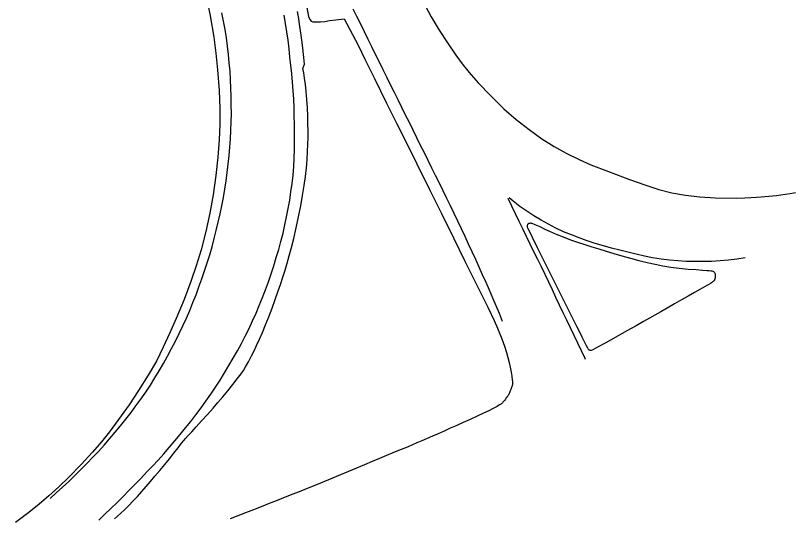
# Model space of a CAD drawing. Extents: x 1948091 to 1975253, y 787267 to 823306.
# Drawn here: x 1964453.7 to 1964684.3, y 804677 to 804825.6 of the extents above; entities that cross this region are included whole.
import ezdxf

# ---------------------------------------------------------------- set-up
doc = ezdxf.new("R2010")
doc.units = 0
doc.layers.add('RD_EX_Pavement_Markings', color=7, linetype='Continuous')
doc.layers.add('RD_EX_Road', color=7, linetype='Continuous')

msp = doc.modelspace()

# ---------------------------------------------------------------- linework, layer by layer
at = {"layer": 'RD_EX_Pavement_Markings'}
for points in [[(1964463.85, 804682.63), (1964465.71, 804684.29), (1964467.57, 804685.97), (1964469.37, 804687.7), (1964471.18, 804689.42), (1964472.95, 804691.18), (1964474.72, 804692.95), (1964476.45, 804694.75), (1964478.17, 804696.56), (1964479.84, 804698.42), (1964481.48, 804700.3), (1964483.09, 804702.22), (1964484.69, 804704.13), (1964486.25, 804706.08), (1964487.81, 804708.04), (1964489.28, 804710.05), (1964490.76, 804712.06), (1964492.17, 804714.12), (1964493.55, 804716.21), (1964494.88, 804718.32), (1964496.18, 804720.46), (1964497.43, 804722.62), (1964498.64, 804724.8), (1964499.81, 804727.01), (1964500.97, 804729.22), (1964502.08, 804731.46), (1964503.18, 804733.71), (1964504.18, 804735.99), (1964505.18, 804738.28), (1964506.11, 804740.6), (1964507.04, 804742.93), (1964507.9, 804745.27), (1964508.74, 804747.62), (1964509.54, 804749.99), (1964510.31, 804752.37), (1964511.08, 804754.75), (1964511.77, 804757.15), (1964512.45, 804759.55), (1964513.04, 804761.98), (1964513.64, 804764.4), (1964514.18, 804766.84), (1964514.7, 804769.29), (1964515.17, 804771.74), (1964515.56, 804774.21), (1964515.94, 804776.68), (1964516.26, 804779.15), (1964516.55, 804781.63), (1964516.8, 804784.12), (1964517.01, 804786.61), (1964517.2, 804789.1), (1964517.32, 804791.59), (1964517.43, 804794.09), (1964517.49, 804796.58), (1964517.46, 804799.08), (1964517.43, 804801.58), (1964517.35, 804804.07), (1964517.25, 804806.57), (1964517.1, 804809.06), (1964516.86, 804811.55), (1964516.61, 804814.03), (1964516.33, 804816.51), (1964516.02, 804818.99), (1964515.63, 804821.46), (1964515.21, 804823.92), (1964514.71, 804826.37)], [(1964597.75, 804735.06), (1964596.78, 804737.36), (1964595.81, 804739.67), (1964594.84, 804741.97), (1964593.84, 804744.26), (1964592.83, 804746.55), (1964591.82, 804748.83), (1964590.8, 804751.11), (1964589.78, 804753.39), (1964588.72, 804755.66), (1964587.67, 804757.92), (1964586.61, 804760.18), (1964585.54, 804762.45), (1964584.48, 804764.71), (1964583.41, 804766.97), (1964582.33, 804769.22), (1964581.23, 804771.46), (1964580.12, 804773.71), (1964579.02, 804775.95), (1964577.91, 804778.19), (1964576.8, 804780.43), (1964575.69, 804782.67), (1964574.59, 804784.91), (1964573.48, 804787.15), (1964572.37, 804789.39), (1964571.26, 804791.63), (1964570.15, 804793.87), (1964569.05, 804796.11), (1964567.94, 804798.35), (1964566.83, 804800.59), (1964565.72, 804802.83), (1964564.61, 804805.07), (1964563.5, 804807.31), (1964562.39, 804809.55), (1964561.28, 804811.79), (1964560.17, 804814.03), (1964559.06, 804816.27), (1964557.95, 804818.51), (1964556.85, 804820.75), (1964555.75, 804823), (1964554.65, 804825.24), (1964553.55, 804827.49)], [(1964478.3, 804676.21), (1964480.09, 804677.95), (1964481.88, 804679.7), (1964483.67, 804681.44), (1964485.46, 804683.19), (1964487.2, 804684.98), (1964488.94, 804686.78), (1964490.68, 804688.57), (1964492.41, 804690.38), (1964494.14, 804692.18), (1964495.83, 804694.02), (1964497.52, 804695.86), (1964499.14, 804697.75), (1964500.76, 804699.66), (1964502.36, 804701.58), (1964503.94, 804703.51), (1964505.52, 804705.45), (1964507.03, 804707.44), (1964508.54, 804709.44), (1964509.99, 804711.47), (1964511.43, 804713.51), (1964512.8, 804715.6), (1964514.15, 804717.7), (1964515.47, 804719.82), (1964516.78, 804721.95), (1964518.03, 804724.12), (1964519.27, 804726.29), (1964520.46, 804728.49), (1964521.61, 804730.7), (1964522.73, 804732.94), (1964523.77, 804735.21), (1964524.8, 804737.49), (1964525.76, 804739.79), (1964526.71, 804742.11), (1964527.64, 804744.43), (1964528.47, 804746.78), (1964529.31, 804749.14), (1964530.06, 804751.52), (1964530.78, 804753.92), (1964531.49, 804756.31), (1964532.15, 804758.72), (1964532.79, 804761.14), (1964533.31, 804763.58), (1964533.84, 804766.02), (1964534.3, 804768.48), (1964534.75, 804770.94), (1964535.13, 804773.41), (1964535.48, 804775.88), (1964535.73, 804778.37), (1964535.95, 804780.86), (1964536.07, 804783.35), (1964536.19, 804785.85), (1964536.19, 804788.35), (1964536.17, 804790.85), (1964536.14, 804793.35), (1964536.11, 804795.85), (1964536.07, 804798.34), (1964535.93, 804800.84), (1964535.78, 804803.33), (1964535.58, 804805.82), (1964535.35, 804808.31), (1964535.12, 804810.8), (1964534.83, 804813.28), (1964534.55, 804815.76), (1964534.26, 804818.24), (1964533.88, 804820.71), (1964533.48, 804823.18), (1964533.07, 804825.64)], [(1964599.27, 804771.49), (1964600.37, 804769.24), (1964601.46, 804766.99), (1964602.55, 804764.74), (1964603.65, 804762.5), (1964604.74, 804760.25), (1964605.83, 804758), (1964606.92, 804755.75), (1964608.02, 804753.5), (1964609.11, 804751.26), (1964610.2, 804749.01), (1964611.28, 804746.75), (1964612.35, 804744.5), (1964613.42, 804742.24), (1964614.5, 804739.98), (1964615.57, 804737.73), (1964616.65, 804735.47), (1964617.72, 804733.21), (1964618.79, 804730.96), (1964619.87, 804728.7), (1964620.94, 804726.44), (1964622.01, 804724.19), (1964622.18, 804723.84)], [(1964669.49, 804753.88), (1964667.02, 804753.48), (1964664.54, 804753.18), (1964662.05, 804752.98), (1964659.55, 804752.82), (1964657.05, 804752.75), (1964654.55, 804752.75), (1964652.05, 804752.81), (1964649.56, 804752.98), (1964647.07, 804753.21), (1964644.59, 804753.5), (1964642.12, 804753.88), (1964639.67, 804754.4), (1964637.23, 804754.95), (1964634.81, 804755.55), (1964632.38, 804756.15), (1964629.95, 804756.75), (1964627.54, 804757.41), (1964625.15, 804758.14), (1964622.78, 804758.92), (1964620.42, 804759.74), (1964618.08, 804760.63), (1964615.78, 804761.6), (1964613.51, 804762.65), (1964611.29, 804763.8), (1964609.11, 804765.02), (1964606.97, 804766.32), (1964604.87, 804767.67), (1964602.8, 804769.08), (1964600.85, 804770.64), (1964599.67, 804771.62)]]:
    msp.add_lwpolyline(points, dxfattribs=at)
at = {"layer": 'RD_EX_Road'}
for points in [[(1964510.23, 804830.47), (1964511.26, 804825.45), (1964512.31, 804819.15), (1964512.93, 804814.44), (1964513.43, 804809.47), (1964513.87, 804803.43), (1964514.06, 804798.06), (1964514.1, 804793.32), (1964513.93, 804788.76), (1964513.51, 804783.69), (1964512.91, 804778.25), (1964512.11, 804772.49), (1964511.14, 804767.06), (1964509.95, 804761.69), (1964508.54, 804756.24), (1964507.09, 804751.51), (1964505.49, 804746.83), (1964503.49, 804741.56), (1964501.15, 804735.9), (1964499.22, 804731.45), (1964497.33, 804727.41), (1964495.3, 804723.28), (1964492.9, 804719.1), (1964490.07, 804714.57), (1964487.22, 804710.36), (1964484.14, 804706.05), (1964481.44, 804702.4), (1964479.04, 804699.37), (1964476.44, 804696.39), (1964473.02, 804692.65), (1964469.45, 804688.94), (1964466.44, 804686.05), (1964463.5, 804683.41), (1964460.64, 804680.97), (1964457.54, 804678.45), (1964453.67, 804675.51)], [(1964574.02, 804830.03), (1964576.64, 804825.15), (1964578.95, 804821.23), (1964581.41, 804817.46), (1964583.91, 804813.85), (1964585.8, 804811.25), (1964587.82, 804808.73), (1964590.51, 804805.7), (1964594.27, 804801.77), (1964598.1, 804797.94), (1964601.78, 804794.81), (1964605.59, 804791.86), (1964609.34, 804789.11), (1964612.95, 804786.79), (1964616.58, 804784.88), (1964620.38, 804782.98), (1964623.88, 804781.41), (1964629.02, 804779.39), (1964635.27, 804777.08), (1964640.11, 804775.34), (1964643.92, 804774.1), (1964647.75, 804773.14), (1964651.79, 804772.41), (1964656.11, 804771.92), (1964660.57, 804771.63), (1964666.78, 804771.54), (1964669.38, 804771.66), (1964671.21, 804771.75), (1964672.88, 804771.83), (1964674.18, 804771.92), (1964675.31, 804772), (1964676.45, 804772.1), (1964677.6, 804772.22), (1964678.76, 804772.35), (1964679.99, 804772.5), (1964681.33, 804772.69), (1964682.78, 804772.92), (1964684.35, 804773.17)], [(1964482.88, 804676.63), (1964484.71, 804678.21), (1964486.03, 804679.42), (1964487.15, 804680.54), (1964488.38, 804681.83), (1964489.68, 804683.25), (1964491.02, 804684.73), (1964492.34, 804686.22), (1964493.59, 804687.69), (1964494.88, 804689.21), (1964496.31, 804690.91), (1964497.78, 804692.66), (1964499.18, 804694.37), (1964500.51, 804696.04), (1964501.77, 804697.65), (1964502.79, 804698.98), (1964503.4, 804699.76), (1964503.92, 804700.39), (1964504.71, 804701.26), (1964505.78, 804702.4), (1964507.13, 804703.86), (1964508.7, 804705.57), (1964510.4, 804707.48), (1964512.08, 804709.37), (1964513.54, 804711.05), (1964514.94, 804712.7), (1964516.43, 804714.5), (1964517.91, 804716.33), (1964519.26, 804718.07), (1964520.36, 804719.54), (1964521.08, 804720.56), (1964521.71, 804721.59), (1964522.57, 804723.13), (1964523.47, 804724.84), (1964524.23, 804726.37), (1964524.95, 804727.94), (1964525.77, 804729.75), (1964526.66, 804731.77), (1964527.59, 804734), (1964528.54, 804736.4), (1964529.53, 804738.96), (1964530.48, 804741.48), (1964531.29, 804743.77), (1964532.03, 804745.93), (1964532.74, 804748.1), (1964533.41, 804750.24), (1964534.03, 804752.31), (1964534.64, 804754.47), (1964535.27, 804756.89), (1964535.94, 804759.63), (1964536.66, 804762.72), (1964537.36, 804765.98), (1964538.01, 804769.23), (1964538.58, 804772.35), (1964539.05, 804775.23), (1964539.41, 804777.91), (1964539.68, 804780.48), (1964539.89, 804782.93), (1964540.05, 804785.29), (1964540.15, 804787.49), (1964540.19, 804789.47), (1964540.19, 804791.41), (1964540.16, 804793.51), (1964540.09, 804795.79), (1964539.97, 804798.27), (1964539.81, 804800.76), (1964539.61, 804803.07), (1964539.39, 804805.16), (1964539.15, 804807), (1964538.9, 804808.58), (1964538.68, 804809.88), (1964539.12, 804811.16), (1964538.91, 804813.18), (1964538.51, 804816.76), (1964538.14, 804819.75), (1964537.78, 804822.35), (1964537.45, 804824.63), (1964537.08, 804826.81)], [(1964539.79, 804827.92), (1964540.32, 804825.27), (1964540.67, 804824.39), (1964541.09, 804823.86), (1964541.58, 804823.67), (1964542.67, 804823.66), (1964543.83, 804823.69), (1964545.1, 804823.81), (1964546.52, 804824.06), (1964548.35, 804824.35), (1964550.84, 804824.58), (1964555.01, 804816.76), (1964557.01, 804812.69), (1964559.81, 804806.94), (1964563.37, 804799.67), (1964566.38, 804793.68), (1964569.12, 804788.27), (1964572.33, 804781.71), (1964576.09, 804774.09), (1964579.63, 804766.97), (1964583.18, 804759.76), (1964586.47, 804753.12), (1964589.91, 804746.21), (1964593.35, 804739.26), (1964595.22, 804735.36), (1964596.2, 804733.06), (1964597.48, 804729.89), (1964598.29, 804727.69), (1964598.86, 804725.83), (1964599.7, 804722.88), (1964600.2, 804720.48), (1964600.27, 804720.02), (1964600.36, 804719.42), (1964600.43, 804718.88), (1964600.5, 804718.42), (1964600.56, 804718.03), (1964600.6, 804717.7), (1964600.64, 804717.43), (1964600.66, 804717.21), (1964600.68, 804717.05), (1964600.69, 804716.93), (1964600.69, 804716.82), (1964600.7, 804716.74), (1964600.7, 804716.68), (1964600.69, 804716.63), (1964600.69, 804716.58), (1964600.69, 804716.54), (1964600.68, 804716.49), (1964600.67, 804716.43), (1964600.64, 804716.33), (1964600.59, 804716.19), (1964600.53, 804716), (1964600.46, 804715.78), (1964600.36, 804715.51), (1964600.25, 804715.2), (1964600.12, 804714.85), (1964599.98, 804714.5), (1964599.86, 804714.18), (1964599.74, 804713.9), (1964599.63, 804713.66), (1964599.53, 804713.46), (1964599.44, 804713.28), (1964599.37, 804713.13), (1964599.3, 804713.02), (1964599.21, 804712.88), (1964599.05, 804712.67), (1964598.83, 804712.38), (1964598.55, 804712.02), (1964598.26, 804711.66), (1964598.02, 804711.36), (1964597.84, 804711.14), (1964597.71, 804710.99), (1964597.6, 804710.88), (1964597.46, 804710.76), (1964597.29, 804710.63), (1964597.1, 804710.5), (1964596.86, 804710.35), (1964596.52, 804710.15), (1964596.08, 804709.9), (1964595.56, 804709.59), (1964594.79, 804709.19), (1964593.65, 804708.62), (1964592.11, 804707.89), (1964590.2, 804706.99), (1964588.12, 804706.04), (1964586.11, 804705.12), (1964584.16, 804704.24), (1964582.27, 804703.4), (1964580.45, 804702.59), (1964578.7, 804701.82), (1964577.01, 804701.08), (1964575.39, 804700.37), (1964573.85, 804699.7), (1964572.4, 804699.08), (1964571.05, 804698.5), (1964569.79, 804697.97), (1964568.48, 804697.43), (1964566.98, 804696.8), (1964565.28, 804696.1), (1964563.39, 804695.32), (1964561.34, 804694.47), (1964559.19, 804693.57), (1964556.92, 804692.63), (1964554.55, 804691.64), (1964552.13, 804690.63), (1964549.74, 804689.63), (1964547.37, 804688.65), (1964545.04, 804687.68), (1964542.71, 804686.72), (1964540.38, 804685.77), (1964538.05, 804684.84), (1964535.72, 804683.91), (1964533.39, 804682.98), (1964531.05, 804682.06), (1964528.7, 804681.13), (1964526.35, 804680.2), (1964524, 804679.27), (1964521.68, 804678.37), (1964519.38, 804677.47), (1964517.1, 804676.6)]]:
    msp.add_lwpolyline(points, dxfattribs=at)
msp.add_lwpolyline([(1964660.63, 804748.4), (1964660.62, 804748.05), (1964660.58, 804747.88), (1964660.55, 804747.75), (1964660.52, 804747.64), (1964660.49, 804747.55), (1964660.45, 804747.46), (1964660.42, 804747.36), (1964660.37, 804747.27), (1964660.32, 804747.17), (1964660.25, 804747.08), (1964660.17, 804747), (1964660.09, 804746.91), (1964659.98, 804746.82), (1964659.85, 804746.72), (1964659.71, 804746.62), (1964659.54, 804746.5), (1964659.19, 804746.28), (1964658.5, 804745.88), (1964657.47, 804745.29), (1964656.09, 804744.51), (1964654.46, 804743.58), (1964652.67, 804742.56), (1964650.7, 804741.44), (1964648.56, 804740.21), (1964646.43, 804739), (1964644.5, 804737.89), (1964642.75, 804736.9), (1964641.19, 804736.02), (1964639.46, 804735.04), (1964637.23, 804733.78), (1964634.47, 804732.23), (1964631.2, 804730.38), (1964628.1, 804728.64), (1964625.85, 804727.4), (1964624.44, 804726.66), (1964623.89, 804726.42), (1964623.75, 804726.43), (1964623.62, 804726.46), (1964623.49, 804726.5), (1964623.37, 804726.55), (1964623.19, 804726.74), (1964622.92, 804727.17), (1964622.56, 804727.84), (1964622.1, 804728.77), (1964621.29, 804730.41), (1964620.56, 804731.86), (1964619.7, 804733.54), (1964618.53, 804735.88), (1964617.25, 804738.44), (1964616.07, 804740.8), (1964614.59, 804743.77), (1964612.41, 804748.12), (1964610.05, 804752.84), (1964608.05, 804756.87), (1964606.55, 804759.92), (1964605.66, 804761.72), (1964605.23, 804762.68), (1964605.12, 804763.01), (1964605.08, 804763.25), (1964605.09, 804763.42), (1964605.12, 804763.57), (1964605.17, 804763.71), (1964605.23, 804763.83), (1964605.31, 804763.92), (1964605.4, 804764), (1964605.49, 804764.07), (1964605.58, 804764.12), (1964605.69, 804764.15), (1964605.82, 804764.17), (1964605.96, 804764.18), (1964606.12, 804764.17), (1964606.36, 804764.12), (1964607.28, 804763.75), (1964608.72, 804763.09), (1964610.25, 804762.39), (1964611.81, 804761.7), (1964613.62, 804760.91), (1964615.67, 804760.05), (1964617.79, 804759.23), (1964619.93, 804758.47), (1964622.03, 804757.77), (1964624.09, 804757.12), (1964626.18, 804756.48), (1964628.33, 804755.82), (1964630.62, 804755.13), (1964633.05, 804754.42), (1964635.54, 804753.73), (1964638.04, 804753.07), (1964640.47, 804752.48), (1964642.82, 804751.96), (1964645.14, 804751.5), (1964647.46, 804751.1), (1964649.97, 804750.78), (1964652.62, 804750.55), (1964654.97, 804750.37), (1964656.9, 804750.24), (1964658.16, 804750.16), (1964658.78, 804750.1), (1964659.33, 804750.02), (1964659.61, 804749.97), (1964659.88, 804749.9), (1964660.1, 804749.8), (1964660.27, 804749.66), (1964660.41, 804749.49), (1964660.5, 804749.28), (1964660.58, 804749), (1964660.63, 804748.65)], close=True, dxfattribs=at)

doc.saveas('drawing.dxf')
